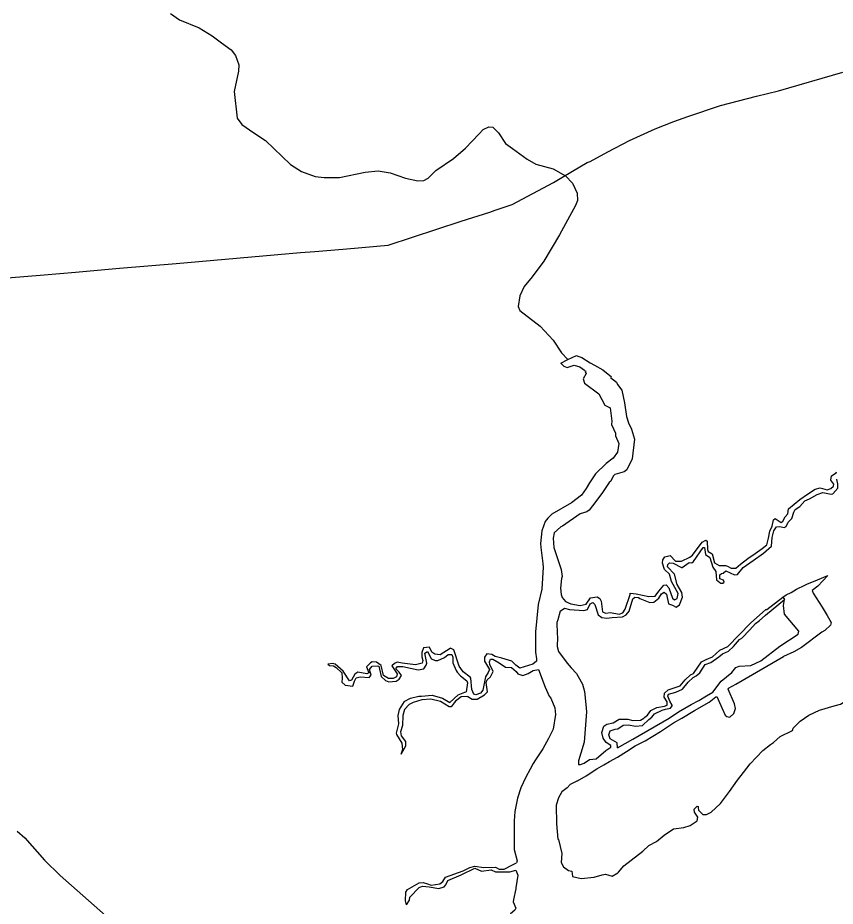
# Model space of a CAD drawing. Extents: x 0 to 2603, y -226 to 830.
# Drawn here: x 224.75 to 229.56, y 521.38 to 526.61 of the extents above; entities that cross this region are included whole.
import ezdxf

# ---------------------------------------------------------------- set-up
doc = ezdxf.new("R2010")
doc.units = 0
for name, color, linetype in [('CT_TSH_Map_Districts', 7, 'Continuous'), ('CT_TSH_Map_Town_Limits', 7, 'Continuous'), ('CT_TSH_Map_US_and_State_Routes', 7, 'Continuous')]:
    doc.layers.add(name, color=color, linetype=linetype)

msp = doc.modelspace()

# ---------------------------------------------------------------- linework, layer by layer
at = {"layer": 'CT_TSH_Map_Districts'}
msp.add_lwpolyline([(225.6446, 526.635), (225.6974, 526.5978), (225.8135, 526.5503), (225.8895, 526.5042), (225.9449, 526.4619), (226.0029, 526.4221), (226.0287, 526.3887), (226.0469, 526.3321), (226.0457, 526.2948), (226.019, 526.1763), (226.0385, 526.0191), (226.0657, 525.9819), (226.1353, 525.9332), (226.2036, 525.8883), (226.3507, 525.7457), (226.4165, 525.706), (226.4964, 525.6752), (226.5504, 525.6688), (226.6392, 525.6703), (226.791, 525.7003), (226.867, 525.7081), (226.939, 525.6967), (227.028, 525.6661), (227.1015, 525.6507), (227.1362, 525.652), (227.1619, 525.665), (227.2068, 525.7115), (227.3122, 525.7812), (227.3816, 525.8432), (227.4612, 525.9258), (227.4869, 525.9528), (227.5204, 525.9683), (227.5423, 525.9658), (227.5771, 525.9324), (227.6183, 525.8707), (227.6597, 525.8398), (227.7461, 525.777), (227.7963, 525.7487), (227.898, 525.7207), (227.9716, 525.6796), (228.0128, 525.6359), (228.04, 525.5767), (228.0414, 525.5343), (228.0299, 525.5046), (227.935, 525.3332), (227.8427, 525.1773), (227.7745, 525.0858), (227.7284, 525.0278), (227.7014, 524.9735), (227.6926, 524.9105), (227.703, 524.8861), (227.8215, 524.795), (227.899, 524.7114), (227.9467, 524.6382), (227.9844, 524.5975)], dxfattribs=at)
at = {"layer": 'CT_TSH_Map_Town_Limits'}
for points in [[(225.6446, 526.635), (225.6974, 526.5978), (225.8135, 526.5503), (225.8895, 526.5042), (225.9449, 526.4619), (226.0029, 526.4221), (226.0287, 526.3887), (226.0469, 526.3321), (226.0457, 526.2948), (226.019, 526.1763), (226.0385, 526.0191), (226.0657, 525.9819), (226.1353, 525.9332), (226.2036, 525.8883), (226.3507, 525.7457), (226.4165, 525.706), (226.4964, 525.6752), (226.5504, 525.6688), (226.6392, 525.6703), (226.791, 525.7003), (226.867, 525.7081), (226.939, 525.6967), (227.028, 525.6661), (227.1015, 525.6507), (227.1362, 525.652), (227.1619, 525.665), (227.2068, 525.7115), (227.3122, 525.7812), (227.3816, 525.8432), (227.4612, 525.9258), (227.4869, 525.9528), (227.5204, 525.9683), (227.5423, 525.9658), (227.5771, 525.9324), (227.6183, 525.8707), (227.6597, 525.8398), (227.7461, 525.777), (227.7963, 525.7487), (227.898, 525.7207), (227.9716, 525.6796), (228.0128, 525.6359), (228.04, 525.5767), (228.0414, 525.5343), (228.0299, 525.5046), (227.935, 525.3332), (227.8427, 525.1773), (227.7745, 525.0858), (227.7284, 525.0278), (227.7014, 524.9735), (227.6926, 524.9105), (227.703, 524.8861), (227.8215, 524.795), (227.899, 524.7114), (227.9467, 524.6382), (227.9844, 524.5975)], [(227.9844, 524.5975), (228.035, 524.6228)], [(228.035, 524.6228), (228.0434, 524.6177), (228.0665, 524.6102), (228.1155, 524.5793), (228.1426, 524.5653)], [(227.9443, 524.5774), (227.9844, 524.5975)], [(227.9443, 524.5774), (227.9612, 524.5583), (227.9817, 524.552), (228.0229, 524.5649), (228.0551, 524.5547), (228.0822, 524.5354), (228.0847, 524.5317), (228.0925, 524.5304)], [(228.1426, 524.5653), (228.1903, 524.537)], [(228.0872, 524.5256), (228.0923, 524.5165), (228.0757, 524.4843), (228.0822, 524.4598), (228.1673, 524.397), (228.2021, 524.3301), (228.2343, 524.3147)], [(228.1903, 524.537), (228.2418, 524.4972)], [(228.2366, 524.4924), (228.2714, 524.4642), (228.2779, 524.4513)], [(228.2779, 524.4513), (228.3024, 524.4178), (228.3193, 524.3432), (228.3297, 524.2621), (228.3414, 524.2248), (228.3595, 524.1888)], [(228.2343, 524.3147), (228.2435, 524.2362), (228.2423, 524.2156)], [(228.2423, 524.2156), (228.2656, 524.1654), (228.2657, 524.1488)], [(228.2657, 524.1488), (228.285, 524.1038), (228.2775, 524.0535)], [(228.3595, 524.1888), (228.3777, 524.1296)], [(228.3777, 524.1296), (228.3637, 524.0138), (228.3329, 523.948), (228.3163, 523.9365), (228.2623, 523.9222), (228.252, 523.9106), (228.2379, 523.8822), (228.2289, 523.8744)], [(228.2775, 524.0535), (228.2517, 524.0174), (228.2106, 523.9852)], [(228.2106, 523.9852), (228.1477, 523.9258)], [(229.5342, 523.8888), (229.538, 523.9132), (229.565, 523.9314), (229.5675, 523.9365)], [(228.1477, 523.9258), (228.1117, 523.8729), (228.0925, 523.8381)], [(229.4416, 523.8358), (229.4712, 523.8437), (229.5125, 523.8309), (229.533, 523.8386), (229.5498, 523.8529), (229.551, 523.8644), (229.5342, 523.8888)], [(229.5459, 523.8077), (229.5741, 523.8413), (229.5754, 523.8658), (229.5677, 523.8915), (229.5689, 523.8941)], [(228.0925, 523.8381), (228.0642, 523.7995), (228.0064, 523.7543)], [(228.2289, 523.8744), (228.1891, 523.8151)], [(229.3966, 523.8061), (229.4416, 523.8358)], [(228.1891, 523.8151), (228.1494, 523.7623)], [(229.2502, 523.6462), (229.2644, 523.672), (229.2797, 523.6888), (229.2847, 523.7197), (229.3516, 523.7739)], [(229.3505, 523.7339), (229.38, 523.7662), (229.4082, 523.7778)], [(229.3516, 523.7739), (229.3966, 523.8061)], [(229.4082, 523.7778), (229.4533, 523.8037)], [(229.4533, 523.8037), (229.4867, 523.8153), (229.5356, 523.8065), (229.5459, 523.8077)], [(228.0064, 523.7543), (227.8908, 523.687), (227.8663, 523.6639)], [(228.1494, 523.7623), (228.1108, 523.7119), (228.0967, 523.7016)], [(229.2696, 523.6153), (229.2811, 523.641), (229.3043, 523.663), (229.3158, 523.6992), (229.3234, 523.7145), (229.3505, 523.7339)], [(228.0967, 523.7016), (228.0581, 523.69), (227.9539, 523.6177), (227.9436, 523.6125)], [(227.8663, 523.6639), (227.8508, 523.6445), (227.8317, 523.5905), (227.8228, 523.5157), (227.8255, 523.4925)], [(229.1667, 523.5457), (229.1744, 523.5868), (229.1871, 523.6164)], [(229.1871, 523.6164), (229.1948, 523.6538), (229.2064, 523.6616), (229.2412, 523.6397), (229.2502, 523.6462)], [(227.9436, 523.6125), (227.9051, 523.5777), (227.8987, 523.5467)], [(229.1849, 523.4993), (229.1886, 523.5508), (229.1975, 523.5895)], [(229.1975, 523.5895), (229.213, 523.6139), (229.2336, 523.6152), (229.258, 523.6089), (229.2696, 523.6153)], [(227.8987, 523.5467), (227.9027, 523.4915)], [(228.7022, 523.4339), (228.7189, 523.4468), (228.7755, 523.5229), (228.7973, 523.5345)], [(228.7973, 523.5345), (228.8051, 523.5294), (228.8077, 523.4805), (228.8116, 523.4676), (228.8348, 523.4535), (228.8492, 523.4021), (228.8762, 523.3854), (228.9122, 523.3854), (228.925, 523.3816)], [(229.1283, 523.485), (229.1566, 523.507), (229.1667, 523.5457)], [(227.8255, 523.4925), (227.8373, 523.3973), (227.8399, 523.3767)], [(227.9027, 523.4915), (227.9092, 523.4683)], [(227.9092, 523.4683), (227.9455, 523.3628)], [(228.7152, 523.4005), (228.7254, 523.4082), (228.782, 523.4907), (228.7897, 523.4907), (228.7961, 523.4508), (228.8208, 523.4329), (228.8376, 523.375), (228.8569, 523.3493), (228.8609, 523.3004), (228.8789, 523.2863), (228.8841, 523.2823)], [(229.0885, 523.4566), (229.1283, 523.485)], [(229.136, 523.458), (229.1849, 523.4993)], [(228.584, 523.3345), (228.5543, 523.3615), (228.5414, 523.3988), (228.5439, 523.4182), (228.5568, 523.4362), (228.5876, 523.444)], [(228.5876, 523.444), (228.6186, 523.4119), (228.6534, 523.4106)], [(228.6534, 523.4106), (228.7022, 523.4339)], [(229.0023, 523.3933), (229.0447, 523.427)], [(229.0165, 523.3741), (229.0756, 523.4153)], [(229.0447, 523.427), (229.0885, 523.4566)], [(229.0756, 523.4153), (229.136, 523.458)], [(227.8399, 523.3767), (227.8311, 523.2467), (227.8095, 523.1552), (227.7944, 522.9956)], [(227.9455, 523.3628), (227.9507, 523.3216), (227.9468, 523.31)], [(228.6603, 523.1995), (228.6563, 523.2266), (228.628, 523.2741), (228.6124, 523.3345), (228.5723, 523.3782), (228.5736, 523.3911), (228.5826, 523.4015), (228.6045, 523.4002), (228.6534, 523.3746), (228.6574, 523.3733)], [(228.6574, 523.3733), (228.6997, 523.4042), (228.7152, 523.4005)], [(228.925, 523.3816), (228.9469, 523.3701), (228.974, 523.3702), (229.0023, 523.3933)], [(228.983, 523.3329), (229.0165, 523.3741)], [(227.9468, 523.31), (227.9418, 523.2521)], [(228.5945, 523.2908), (228.584, 523.3345)], [(228.8841, 523.2823), (228.8983, 523.2824), (228.9047, 523.2876), (228.9007, 523.2992), (228.8789, 523.3069), (228.8801, 523.33), (228.8891, 523.339), (228.8994, 523.3403), (228.9149, 523.3545), (228.9664, 523.3314), (228.983, 523.3329)], [(229.4557, 523.3004), (229.5161, 523.3275)], [(229.5161, 523.3275), (229.4558, 523.263)], [(227.9418, 523.2521), (227.9458, 523.2148), (227.9522, 523.1968)], [(228.3525, 523.2221), (228.3873, 523.2196), (228.4607, 523.203), (228.4993, 523.2056), (228.5212, 523.2339), (228.5495, 523.2702), (228.5635, 523.2727), (228.579, 523.2547), (228.601, 523.1929), (228.6127, 523.184), (228.6294, 523.1905), (228.6345, 523.22), (228.5945, 523.2908)], [(229.3309, 523.2472), (229.381, 523.2707), (229.3926, 523.2758)], [(229.3926, 523.2758), (229.4557, 523.3004)], [(229.4558, 523.263), (229.4236, 523.2385), (229.4287, 523.223), (229.4829, 523.1407), (229.5114, 523.0906), (229.5359, 523.0494), (229.5321, 523.0353)], [(227.9522, 523.1968), (227.9704, 523.1736), (228.0025, 523.1608), (228.0566, 523.1493), (228.0926, 523.1571), (228.1183, 523.1958), (228.157, 523.201), (228.1724, 523.1908), (228.1814, 523.1766), (228.188, 523.1136), (228.2073, 523.1058), (228.2357, 523.1085)], [(228.1004, 523.1263), (228.1158, 523.1598), (228.1313, 523.1675), (228.1442, 523.1559), (228.1636, 523.0955), (228.1842, 523.0788), (228.2151, 523.0763), (228.246, 523.0803), (228.3066, 523.0829), (228.3284, 523.0945), (228.3451, 523.1165), (228.368, 523.1886), (228.3797, 523.1989), (228.4002, 523.1964), (228.408, 523.1913)], [(228.2357, 523.1085), (228.2872, 523.0996), (228.309, 523.1074), (228.3219, 523.1293), (228.3513, 523.2143), (228.3525, 523.2221)], [(228.5213, 523.1927), (228.5366, 523.2186), (228.5521, 523.2289), (228.5663, 523.2161), (228.578, 523.1594)], [(228.578, 523.1594), (228.6011, 523.1517), (228.6217, 523.1402), (228.6423, 523.1545), (228.6603, 523.1995)], [(229.1561, 523.1271), (229.2499, 523.1994)], [(229.2499, 523.1994), (229.2704, 523.2124)], [(229.2499, 523.1994), (229.2602, 523.1853)], [(229.2704, 523.2124), (229.3, 523.2267), (229.3309, 523.2472)], [(228.408, 523.1913), (228.4672, 523.1682)], [(228.4672, 523.1682), (228.4916, 523.1696)], [(228.4916, 523.1696), (228.5213, 523.1927)], [(228.8378, 522.6399), (228.8866, 522.7044), (228.9496, 522.756), (228.974, 522.7857), (228.9945, 522.7922), (229.0627, 522.7962), (229.122, 522.8246), (229.2325, 522.9112), (229.3405, 522.9822), (229.3442, 522.9988), (229.2603, 523.0991), (229.2539, 523.1506), (229.2602, 523.1853)], [(229.1483, 523.0925), (229.2602, 523.1853)], [(227.9396, 523.1168), (227.9255, 523.0667), (227.9204, 523.0499)], [(227.9396, 523.1168), (227.9653, 523.1349), (227.9936, 523.1273)], [(227.9936, 523.1273), (228.0786, 523.1197), (228.1004, 523.1263)], [(228.6754, 522.7117), (228.7063, 522.7426), (228.7256, 522.7504), (228.7718, 522.8175), (228.7988, 522.8329), (228.8374, 522.8472), (228.8798, 522.8872), (228.9274, 522.9078), (229.0597, 523.0459), (229.1509, 523.126), (229.1561, 523.1271)], [(227.9204, 523.0499), (227.9219, 522.983), (227.9244, 522.9637)], [(229.0559, 523.0072), (229.0892, 523.0433), (229.1112, 523.0602)], [(229.1112, 523.0602), (229.1483, 523.0925)], [(227.7944, 522.9956), (227.7934, 522.8746), (227.7999, 522.836), (227.7999, 522.8218)], [(229.0083, 522.9583), (229.0559, 523.0072)], [(229.5321, 523.0353), (229.4975, 523.003), (229.4807, 522.994), (229.3612, 522.9024), (229.3163, 522.8778), (229.2544, 522.8507)], [(227.9244, 522.9637), (227.922, 522.9083), (227.9297, 522.8787)], [(228.9595, 522.9092), (228.9956, 522.9492), (229.0083, 522.9583)], [(227.1702, 522.9042), (227.1355, 522.9002), (227.1252, 522.8731), (227.1253, 522.8487)], [(227.2912, 522.8967), (227.232, 522.8605), (227.2012, 522.863), (227.1831, 522.8759), (227.1702, 522.9042)], [(227.3636, 522.7655), (227.3442, 522.7924), (227.3143, 522.8889), (227.2937, 522.8992), (227.2912, 522.8967)], [(228.8953, 522.8654), (228.9313, 522.8821), (228.9595, 522.9092)], [(227.1253, 522.8487), (227.1317, 522.8256), (227.1279, 522.8101), (227.088, 522.8009), (227.0094, 522.8098), (226.9799, 522.8162), (226.9632, 522.8084), (226.9478, 522.7943)], [(226.9917, 522.7171), (227.0045, 522.7377), (226.9916, 522.7583), (226.9723, 522.7775), (226.9825, 522.7905), (227.0134, 522.7905), (227.1035, 522.7714), (227.1371, 522.7779), (227.1511, 522.7998), (227.1537, 522.8114), (227.1433, 522.8693), (227.1574, 522.8784), (227.1664, 522.8654), (227.1794, 522.836), (227.2064, 522.8257), (227.2192, 522.8257), (227.2579, 522.8438), (227.281, 522.8619), (227.3016, 522.8619), (227.3081, 522.8453), (227.3081, 522.8131)], [(227.5076, 522.8649), (227.4935, 522.8469), (227.4948, 522.8225), (227.5232, 522.7735), (227.5155, 522.7555), (227.5001, 522.7298), (227.4849, 522.6512), (227.4708, 522.6331), (227.4437, 522.624), (227.4321, 522.6279), (227.4192, 522.6562), (227.4126, 522.7219)], [(227.5372, 522.8625), (227.5076, 522.8649)], [(227.5297, 522.7311), (227.5451, 522.762), (227.5244, 522.8032), (227.5231, 522.8186), (227.5294, 522.8341), (227.5437, 522.8341), (227.581, 522.8123), (227.6184, 522.788), (227.6532, 522.7855), (227.6802, 522.7624), (227.6905, 522.7482), (227.7189, 522.738), (227.751, 522.7496), (227.7807, 522.7677), (227.8115, 522.7743)], [(227.7999, 522.8218), (227.7793, 522.8051), (227.7021, 522.7804), (227.6789, 522.7984), (227.6544, 522.8215), (227.5951, 522.8407), (227.5565, 522.8497), (227.5372, 522.8625)], [(227.9297, 522.8787), (227.9801, 522.8105)], [(228.8258, 522.8137), (228.8734, 522.8473), (228.8953, 522.8654)], [(228.9742, 522.6866), (229.2544, 522.8507)], [(226.6015, 522.8089), (226.5718, 522.805)], [(226.5718, 522.805), (226.5808, 522.796), (226.604, 522.7948), (226.6208, 522.7859), (226.6531, 522.7537), (226.6557, 522.7228), (226.6531, 522.6983), (226.6737, 522.6803), (226.7188, 522.6753)], [(226.7483, 522.7578), (226.7302, 522.7462), (226.7111, 522.7101), (226.6982, 522.7074), (226.6608, 522.764), (226.6156, 522.8051), (226.6015, 522.8089)], [(226.7188, 522.6753), (226.729, 522.7037), (226.738, 522.7244), (226.7613, 522.7294), (226.8153, 522.7258), (226.8269, 522.7398), (226.8165, 522.7734), (226.8331, 522.7927), (226.8614, 522.7953), (226.8718, 522.7928), (226.8861, 522.7324), (226.9119, 522.7091), (226.9312, 522.7002), (226.9737, 522.7054), (226.9852, 522.712), (226.9917, 522.7171)], [(226.8228, 522.8121), (226.7998, 522.7888), (226.8127, 522.7528), (226.801, 522.7475), (226.7483, 522.7578)], [(226.9478, 522.7943), (226.9788, 522.7479), (226.9749, 522.7299), (226.9569, 522.7196), (226.9285, 522.7209), (226.8989, 522.7375), (226.8846, 522.7967), (226.8588, 522.8172), (226.8331, 522.8185), (226.8228, 522.8121)], [(227.3081, 522.8131), (227.3262, 522.7668), (227.3327, 522.7578)], [(227.9801, 522.8105), (228.0034, 522.7823), (228.0356, 522.7502), (228.0446, 522.7322)], [(228.741, 522.7363), (228.7616, 522.7544), (228.7937, 522.802), (228.8258, 522.8137)], [(227.3327, 522.7578), (227.3533, 522.7358), (227.3895, 522.7064), (227.3946, 522.6948)], [(227.4126, 522.7219), (227.41, 522.7283), (227.3688, 522.7591), (227.3636, 522.7655)], [(227.5119, 522.6422), (227.504, 522.6976), (227.5091, 522.7117), (227.5297, 522.7311)], [(227.8115, 522.7743), (227.8517, 522.6688)], [(228.0446, 522.7322), (228.0718, 522.6872), (228.0834, 522.6448)], [(228.6936, 522.6988), (228.7218, 522.7272), (228.741, 522.7363)], [(227.3946, 522.6948), (227.387, 522.642)], [(228.5752, 522.6536), (228.6176, 522.6665), (228.6459, 522.6768), (228.6754, 522.7117)], [(228.6589, 522.6576), (228.6936, 522.6988)], [(228.9282, 522.4947), (228.9386, 522.4934), (228.9617, 522.514), (228.972, 522.5436), (228.9668, 522.572), (228.9291, 522.6581), (228.9304, 522.6633), (228.9742, 522.6866)], [(227.1231, 522.6169), (227.1862, 522.6223), (227.2467, 522.6043), (227.2906, 522.5799), (227.3381, 522.6239), (227.378, 522.6394), (227.387, 522.642)], [(227.3961, 522.6137), (227.4205, 522.5996), (227.4502, 522.5996), (227.4939, 522.6242), (227.5119, 522.6422)], [(227.8517, 522.6688), (227.875, 522.616), (227.8853, 522.6044)], [(228.0834, 522.6448), (228.09, 522.5675)], [(228.5085, 522.5504), (228.5547, 522.5583), (228.5702, 522.5634), (228.5689, 522.5827), (228.5522, 522.611), (228.5533, 522.6342)], [(228.5533, 522.6342), (228.5752, 522.6536)], [(228.5986, 522.5634), (228.5844, 522.5865), (228.5739, 522.6163), (228.5778, 522.6278), (228.6215, 522.6395), (228.6589, 522.6576)], [(228.8018, 522.6192), (228.8378, 522.6399)], [(229.4663, 522.5344), (229.5525, 522.5591), (229.591, 522.5694), (229.6695, 522.6211), (229.6862, 522.6302)], [(227.0202, 522.5858), (226.9907, 522.5369), (226.9831, 522.5034)], [(227.0202, 522.5858), (227.0576, 522.6053), (227.1065, 522.6156), (227.1231, 522.6169)], [(227.3151, 522.5775), (227.297, 522.553), (227.2856, 522.5529), (227.2353, 522.585), (227.1786, 522.5978), (227.1258, 522.5951), (227.0743, 522.5795), (227.0512, 522.568)], [(227.3961, 522.6137), (227.3575, 522.6123), (227.3241, 522.5865), (227.3151, 522.5775)], [(227.8853, 522.6044), (227.9086, 522.5478), (227.9112, 522.5079)], [(228.7118, 522.5675), (228.7555, 522.5908)], [(228.73, 522.5329), (228.8173, 522.5819)], [(228.7555, 522.5908), (228.8018, 522.6192)], [(228.8173, 522.5819), (228.8558, 522.6129)], [(228.8558, 522.6129), (228.8624, 522.6142), (228.8934, 522.5447), (228.9102, 522.5036), (228.9218, 522.4959), (228.9282, 522.4947)], [(227.0512, 522.568), (227.0229, 522.537), (227.0127, 522.5035)], [(228.094, 522.5237), (228.0815, 522.3461), (228.0611, 522.2817), (228.0471, 522.2353), (228.0483, 522.2147)], [(228.09, 522.5675), (228.094, 522.5237)], [(228.2773, 522.3117), (228.2746, 522.3413), (228.2334, 522.3658), (228.2256, 522.3888), (228.2346, 522.4121), (228.2642, 522.4211), (228.2784, 522.4238), (228.3105, 522.4457), (228.3413, 522.4471), (228.3839, 522.4394), (228.4237, 522.4434), (228.4623, 522.4795), (228.479, 522.4937), (228.4944, 522.5131), (228.5395, 522.5337), (228.5599, 522.539)], [(228.4378, 522.4936), (228.4545, 522.5053), (228.4738, 522.5322), (228.5085, 522.5504)], [(228.5599, 522.539), (228.5883, 522.5454), (228.5986, 522.5596), (228.5986, 522.5634)], [(228.582, 522.4874), (228.6372, 522.525)], [(228.6372, 522.525), (228.7118, 522.5675)], [(228.6567, 522.4877), (228.73, 522.5329)], [(229.4046, 522.5047), (229.4663, 522.5344)], [(226.9831, 522.5034), (226.9883, 522.4531), (226.9744, 522.3991), (226.9756, 522.3901)], [(227.0127, 522.5035), (227.0103, 522.4442)], [(227.9112, 522.5079), (227.8985, 522.4229)], [(228.0483, 522.2147), (228.0599, 522.2134), (228.0818, 522.2212), (228.1113, 522.2431), (228.1513, 522.2471), (228.2091, 522.2962), (228.2373, 522.3168), (228.2386, 522.3258), (228.2102, 522.3438), (228.1935, 522.3695), (228.1857, 522.4029), (228.1959, 522.439), (228.2139, 522.452), (228.2525, 522.4597), (228.2873, 522.4817), (228.3374, 522.4818), (228.3684, 522.4729), (228.4134, 522.4743), (228.4326, 522.4871), (228.4378, 522.4936)], [(228.3672, 522.3635), (228.582, 522.4874)], [(228.6064, 522.4592), (228.6567, 522.4877)], [(229.312, 522.4272), (229.3519, 522.4698)], [(229.3519, 522.4698), (229.4046, 522.5047)], [(227.0103, 522.4442), (226.9988, 522.4056), (227.004, 522.3824)], [(227.8985, 522.4229), (227.8717, 522.3662)], [(228.5307, 522.4089), (228.6064, 522.4592)], [(229.2349, 522.3794), (229.3082, 522.4144), (229.312, 522.4272)], [(226.9756, 522.3901), (227.0066, 522.3399), (227.0106, 522.3014), (227.001, 522.2736)], [(227.004, 522.3824), (227.0285, 522.3503), (227.0286, 522.3219), (227.001, 522.2736)], [(227.8717, 522.3662), (227.8383, 522.307)], [(228.2773, 522.3117), (228.3672, 522.3635)], [(228.4406, 522.3533), (228.5307, 522.4089)], [(229.1784, 522.3316), (229.1964, 522.3433), (229.2349, 522.3794)], [(228.3301, 522.29), (228.3802, 522.3249)], [(228.3802, 522.3249), (228.4406, 522.3533)], [(229.1334, 522.2969), (229.1784, 522.3316)], [(227.8383, 522.307), (227.7934, 522.2412), (227.7806, 522.2194)], [(228.2298, 522.2319), (228.2773, 522.2564)], [(228.2773, 522.2564), (228.3301, 522.29)], [(229.0575, 522.2182), (229.1334, 522.2969)], [(227.7806, 522.2194), (227.7626, 522.1871), (227.7369, 522.1394)], [(228.1553, 522.1878), (228.1964, 522.2112)], [(228.1964, 522.2112), (228.2298, 522.2319)], [(229.0191, 522.1666), (229.0575, 522.2182)], [(228.0935, 522.1479), (228.1553, 522.1878)], [(228.9831, 522.1215), (229.0191, 522.1666)], [(227.7369, 522.1394), (227.7088, 522.0776)], [(228.0422, 522.1182), (227.9984, 522.0962), (227.9804, 522.0769)], [(228.0422, 522.1182), (228.0935, 522.1479)], [(228.9369, 522.0558), (228.9831, 522.1215)], [(227.7088, 522.0776), (227.6883, 522.0157)], [(227.9804, 522.0769), (227.9495, 522.0523), (227.9291, 522.0188)], [(228.753, 521.9614), (228.7543, 521.9446), (228.7802, 521.9189), (228.802, 521.9202), (228.8278, 521.9332), (228.883, 521.9848), (228.9369, 522.0558)], [(227.6883, 522.0157), (227.6718, 521.9371)], [(227.9291, 522.0188), (227.9163, 521.9737), (227.9178, 521.8643), (227.9257, 521.7754), (227.9295, 521.7716)], [(228.7311, 521.933), (228.7286, 521.9509), (228.7453, 521.9678), (228.753, 521.9665), (228.753, 521.9614)], [(227.6718, 521.9371), (227.6679, 521.8818)], [(228.6683, 521.844), (228.7056, 521.8543), (228.7455, 521.8816), (228.7506, 521.9047), (228.7311, 521.933)], [(227.6679, 521.8818), (227.6681, 521.8316)], [(228.6078, 521.8348), (228.6683, 521.844)], [(224.7423, 521.821), (224.7874, 521.7824), (224.9023, 521.6514), (224.9951, 521.5603), (225.2622, 521.3252)], [(227.6681, 521.8316), (227.6683, 521.766)], [(228.5076, 521.7599), (228.5526, 521.7974)], [(228.5526, 521.7974), (228.6078, 521.8348)], [(227.6683, 521.766), (227.6696, 521.7131)], [(227.9295, 521.7716), (227.9491, 521.6906), (227.9453, 521.6377), (227.9582, 521.6107), (227.9891, 521.5903), (228.0084, 521.5864), (228.0124, 521.5543)], [(228.4254, 521.7032), (228.4625, 521.7367)], [(228.4625, 521.7367), (228.5076, 521.7599)], [(227.6696, 521.7131), (227.6865, 521.6463), (227.6827, 521.636)], [(228.3572, 521.6515), (228.4254, 521.7032)], [(227.4085, 521.6083), (227.4368, 521.6149), (227.4896, 521.6072), (227.5592, 521.6087), (227.5798, 521.5984), (227.6093, 521.5972), (227.6582, 521.623), (227.6827, 521.636)], [(228.3148, 521.618), (228.3572, 521.6515)], [(227.11, 521.5176), (227.1332, 521.5188), (227.1577, 521.5125), (227.1809, 521.5036), (227.2311, 521.5114), (227.2478, 521.5256), (227.2644, 521.55), (227.3687, 521.5889), (227.4085, 521.6083)], [(227.2671, 521.5051), (227.2787, 521.5308), (227.3559, 521.5644), (227.4368, 521.6046), (227.4755, 521.5852), (227.5335, 521.5944), (227.5579, 521.5829), (227.6429, 521.5818), (227.6776, 521.5921)], [(227.6776, 521.5921), (227.6906, 521.5626), (227.6791, 521.4879), (227.6779, 521.4815)], [(228.2068, 521.5676), (228.2455, 521.5573), (228.2788, 521.5755), (228.2839, 521.5793)], [(228.2839, 521.5793), (228.3148, 521.618)], [(228.0124, 521.5543), (228.0639, 521.5428), (228.1398, 521.5507)], [(228.1398, 521.5507), (228.1874, 521.5636), (228.2068, 521.5676)], [(227.0316, 521.4621), (227.0406, 521.4775), (227.11, 521.5176)], [(227.0523, 521.4157), (227.0536, 521.4324), (227.1101, 521.4905), (227.1282, 521.4982), (227.1681, 521.4932), (227.226, 521.4843), (227.2556, 521.4947), (227.2671, 521.5051)], [(227.6779, 521.4815), (227.6638, 521.4184), (227.6626, 521.4054)], [(227.0279, 521.4105), (227.0316, 521.4621)], [(227.0356, 521.3873), (227.0279, 521.4105)], [(227.0356, 521.3873), (227.0523, 521.4157)], [(227.6626, 521.4054), (227.6781, 521.3682), (227.6729, 521.3566), (227.6473, 521.3347), (227.6447, 521.3218)]]:
    msp.add_lwpolyline(points, dxfattribs=at)
at = {"layer": 'CT_TSH_Map_US_and_State_Routes'}
for points in [[(229.2253, 526.1795), (229.6031, 526.2907)], [(229.0957, 526.1486), (229.2253, 526.1795)], [(228.8835, 526.0943), (229.0957, 526.1486)], [(228.6916, 526.0289), (228.8835, 526.0943)], [(228.1159, 525.7645), (228.2208, 525.8216), (228.3476, 525.8869), (228.4995, 525.956), (228.6087, 526), (228.6916, 526.0289)], [(228.0982, 525.7575), (228.1159, 525.7645)], [(228.0114, 525.7068), (228.0982, 525.7575)], [(227.5565, 525.4773), (227.656, 525.5099), (227.8994, 525.6413), (227.949, 525.6691), (228.0114, 525.7068)], [(227.3565, 525.4118), (227.5251, 525.4658)], [(227.5251, 525.4658), (227.5565, 525.4773)], [(226.6826, 525.2504), (226.9271, 525.2708), (227.3565, 525.4118)], [(226.495, 525.2333), (226.6826, 525.2504)], [(225.6777, 525.1637), (226.4109, 525.2273)], [(226.4109, 525.2273), (226.495, 525.2333)], [(224.9003, 525.0971), (225.0851, 525.113), (225.344, 525.1351)], [(225.344, 525.1351), (225.6777, 525.1637)], [(224.4678, 525.0609), (224.9003, 525.0971)]]:
    msp.add_lwpolyline(points, dxfattribs=at)

doc.saveas('drawing.dxf')
